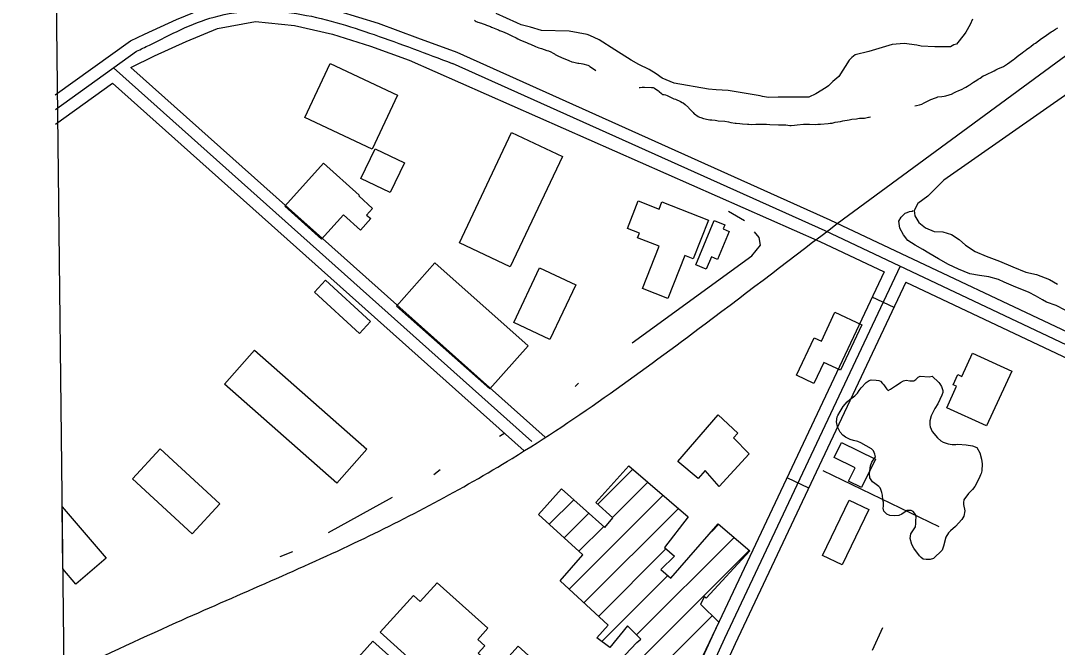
# Model space of a CAD drawing. Extents: x 3683613 to 3738215, y 469626 to 495384.
# Drawn here: x 3687652 to 3688948, y 488409 to 489193 of the extents above; entities that cross this region are included whole.
import ezdxf

# ---------------------------------------------------------------- set-up
doc = ezdxf.new("R2010")
doc.units = 0
for name, color, linetype in [('V-BLDG-OTLN', 7, 'Continuous'), ('V-GRID-FRAM', 7, 'Continuous'), ('V-ROAD-CNTR', 7, 'Continuous'), ('V-SITE-VEGE', 7, 'Continuous'), ('V-TOPO-SHOR', 7, 'Continuous')]:
    doc.layers.add(name, color=color, linetype=linetype)

msp = doc.modelspace()

# ---------------------------------------------------------------- linework, layer by layer
at = {"layer": 'V-BLDG-OTLN'}
for p, q in [((3688373.5, 488588.2), (3688417.1, 488631.9)), ((3688392, 488571.4), (3688436.1, 488615.6)), ((3688337.6, 488481.7), (3688455.2, 488599.2)), ((3687704.5, 488507.1), (3687703.6, 488584.6)), ((3687703.6, 488584.6), (3687758.5, 488520.7)), ((3688312.8, 488563), (3688343.4, 488593.6)), ((3688356, 488464.7), (3688474.2, 488582.9)), ((3688331.3, 488546.1), (3688362.1, 488576.9)), ((3688349.8, 488529.3), (3688380.8, 488560.2)), ((3688515.5, 488553.5), (3688524.9, 488562.9)), ((3688421.9, 488424.6), (3688543.9, 488546.5)), ((3688374.3, 488447.7), (3688458.7, 488532.1)), ((3688390.1, 488357.4), (3688562.9, 488530.2)), ((3687758.5, 488520.7), (3687720.6, 488488.2)), ((3687720.6, 488488.2), (3687704.5, 488507.1)), ((3688378.4, 488416.4), (3688460.9, 488498.9)), ((3688408.3, 488340.2), (3688516.6, 488448.5))]:
    msp.add_line(p, q, dxfattribs=at)
for points in [[(3688091.1, 489032.4), (3688006.9, 489072.1), (3688038.8, 489139.6), (3688123, 489099.9)], [(3688200.3, 488915.1), (3688265.7, 489053.5), (3688329.2, 489023.5), (3688263.8, 488885.1)], [(3688095.1, 489033), (3688131.8, 489015.2), (3688113.7, 488978.1), (3688077.1, 488995.9)], [(3687981.9, 488961.1), (3688030.3, 489014.9), (3688075, 488974.7), (3688074.4, 488974.1), (3688091.8, 488958.4), (3688084.3, 488950), (3688089.4, 488945.5), (3688076.5, 488931.1), (3688055.2, 488950.2), (3688027.9, 488919.8)], [(3688429.3, 488858.1), (3688450, 488911), (3688423.3, 488921.5), (3688425.6, 488927.3), (3688410.5, 488933.2), (3688424.1, 488967.7), (3688450.1, 488957.5), (3688453.7, 488966.6), (3688512, 488943.7), (3688492.9, 488895.1), (3688482.2, 488899.3), (3688461.1, 488845.7)], [(3688495.9, 488887.7), (3688519.1, 488943.3), (3688532.4, 488937.7), (3688530.3, 488932.7), (3688537.7, 488929.6), (3688523, 488894.5), (3688515.7, 488897.6), (3688509.2, 488882.1)], [(3688169.5, 488890), (3688286.5, 488786.5), (3688238.6, 488732.4), (3688121.6, 488835.8)], [(3688300.6, 488884), (3688345.9, 488862.7), (3688313.6, 488794.1), (3688268.3, 488815.5)], [(3688032.8, 488868.4), (3688089.1, 488816.7), (3688075.4, 488801.8), (3688019.1, 488853.4)], [(3688670.1, 488828.5), (3688703.6, 488812.8), (3688677, 488755.8), (3688656, 488765.6), (3688643.7, 488739.2), (3688622, 488749.4), (3688644, 488796.4), (3688653.1, 488792.2)], [(3687906.5, 488738.4), (3687944.1, 488781), (3688084.4, 488657.1), (3688046.9, 488614.5)], [(3688842.1, 488777), (3688891.1, 488754.5), (3688859.7, 488686), (3688809.9, 488708.8), (3688822.3, 488735.8), (3688818.1, 488737.7), (3688823.9, 488750.4), (3688828.9, 488748.1)], [(3688562.6, 488651.1), (3688525.3, 488610.1), (3688507.8, 488630.3), (3688498.9, 488620.1), (3688473.4, 488641.6), (3688524, 488699.9), (3688548.5, 488677.1), (3688543, 488671)], [(3688703.2, 488608.8), (3688687, 488616.8), (3688695.3, 488633.6), (3688668.9, 488646.6), (3688678.3, 488665.5), (3688720.8, 488644.5)], [(3687791.4, 488619.9), (3687825.9, 488657.4), (3687900.7, 488588.7), (3687866.3, 488551.2)], [(3688679.1, 488512.1), (3688654.6, 488523.9), (3688687.9, 488593.1), (3688712.4, 488581.3)], [(3688363.3, 488329.6), (3688332.6, 488295.6), (3688341.7, 488287.3), (3688328.5, 488272.7), (3688320.2, 488280.2), (3688295.4, 488252.7), (3688191.8, 488346.2), (3688189.6, 488343.8), (3688159.2, 488371.3), (3688161.2, 488373.6), (3688101.1, 488427.8), (3688142.8, 488474), (3688151.4, 488466.2), (3688172.7, 488489.8), (3688235.8, 488432.8), (3688223.3, 488418.9), (3688232.2, 488410.9), (3688224, 488401.8), (3688247.3, 488380.8), (3688273.9, 488410.3)], [(3688242.3, 488282.4), (3688200.5, 488235.6), (3688088, 488336.1), (3688069, 488314.8), (3688031.3, 488348.5), (3688092.2, 488416.6)]]:
    msp.add_lwpolyline(points, close=True, dxfattribs=at)
msp.add_lwpolyline([(3688378.3, 488368.6), (3688422.4, 488415.2), (3688427.2, 488419.2), (3688410.8, 488435.7), (3688388.7, 488408.7), (3688372.4, 488420.9), (3688386.3, 488436.6), (3688326.5, 488492), (3688354.7, 488524.8), (3688299.4, 488575.2), (3688327.9, 488607.5), (3688382.3, 488558.8), (3688392.2, 488571.1), (3688371.2, 488590.3), (3688412.2, 488636), (3688486.5, 488572.4), (3688456.8, 488533.7), (3688469.3, 488523.2), (3688452.5, 488506.2), (3688465, 488495.4), (3688524.2, 488563.5), (3688563.5, 488529.6), (3688509.2, 488470.4), (3688507, 488472.5), (3688501.8, 488462.8), (3688525, 488440.4), (3688451.2, 488285.1)], dxfattribs=at)
at = {"layer": 'V-GRID-FRAM'}
msp.add_lwpolyline([(3687651.7, 493221.8), (3719350.3, 493590.7), (3719569.8, 475409.4), (3687855.3, 475040.3), (3687651.7, 493221.8)], dxfattribs=at)
at = {"layer": 'V-ROAD-CNTR'}
for p, q in [((3688744, 488834.3), (3688716.8, 488847.1)), ((3688637.3, 488608.2), (3688610.2, 488621))]:
    msp.add_line(p, q, dxfattribs=at)
for points in [[(3688673, 488939.5), (3688673, 488939.5), (3689744.9, 489727.8), (3690837.2, 490528.1), (3691874.8, 491285.9), (3692249.8, 491561.6)], [(3687694.8, 489100.4), (3687788.8, 489167.9), (3687806.3, 489176.4), (3687846.7, 489194.9), (3687889.4, 489212.4), (3687944.1, 489222.4), (3687999.1, 489216.9), (3688049.6, 489205.3), (3688098.6, 489190), (3688147.8, 489171.9), (3688197.2, 489153.8), (3688663.8, 488944.1), (3689027.8, 488772), (3689214.8, 488680.9), (3689227.8, 488671.1), (3689241.3, 488660.8), (3689257.1, 488639.4), (3689257.6, 488618.6), (3689252.2, 488602), (3689245.6, 488587.6), (3689239.3, 488574), (3689163.7, 488413.5)], [(3687789.3, 489134.9), (3687819.1, 489149.2), (3687858.6, 489167.4), (3687897.8, 489183.4), (3687945.4, 489192.1), (3687994.2, 489187.3), (3688041.8, 489176.3), (3688089, 489161.6), (3688137.5, 489143.8), (3688651.2, 488916.9), (3688731.8, 488878.8)], [(3687695, 489082.1), (3687796.5, 489155)], [(3688191.3, 489140), (3688657.5, 488930.5), (3689021.3, 488758.4)], [(3688291.1, 488666.6), (3687767.6, 489134.2)], [(3688307.5, 488672.1), (3687789.3, 489134.9)], [(3687695.2, 489063.8), (3687766.5, 489115)], [(3688281.4, 488655.1), (3687766.5, 489115)], [(3688751.7, 488885.9), (3688531.8, 488419.8), (3688257.4, 487819.1), (3688242, 487759)], [(3688731.8, 488878.8), (3688518.2, 488426.1), (3688243.2, 487824.1), (3688227.5, 487762.7)], [(3688758.9, 488866), (3688545.4, 488413.5), (3688271.6, 487814.1), (3688256.5, 487755.3)], [(3688758.9, 488866), (3689014.8, 488744.9), (3689199, 488655.2), (3689209.7, 488647.2), (3689219.7, 488639.5), (3689227.3, 488629.2), (3689227.5, 488623), (3689224.2, 488613), (3689218.3, 488600.2), (3689212.1, 488586.6), (3689136.5, 488426.3)]]:
    msp.add_lwpolyline(points, dxfattribs=at)
for points in [[(3687796.5, 489155), (3687812.7, 489162.8), (3687893.6, 489197.9), (3687996.6, 489202.1), (3688093.8, 489175.8), (3688191.5, 489139.9)], [(3687702.9, 488373.5), (3687846.1, 488439.9), (3688068.4, 488539.2), (3688266.3, 488645.5), (3688507.8, 488813.9), (3688673, 488939.5)]]:
    msp.add_spline(points, degree=3, dxfattribs=at)
at = {"layer": 'V-SITE-VEGE'}
for points in [[(3688842.3, 489195.2), (3688839.1, 489188.7), (3688833.7, 489179), (3688831.6, 489175.8), (3688822, 489163.9), (3688818.8, 489162.9), (3688814.5, 489160.7), (3688795.2, 489160.6), (3688778, 489161.6), (3688772.6, 489162.6), (3688756.5, 489164.7), (3688741.5, 489163.6), (3688712.5, 489154.9), (3688695.3, 489150.5), (3688691.1, 489147.2), (3688687.8, 489144), (3688675.1, 489123.5), (3688667.6, 489117.1), (3688662.2, 489111.7), (3688659, 489109.5), (3688646.2, 489101.9), (3688637.6, 489097.6), (3688598.9, 489097.4), (3688587.1, 489097.3), (3688579.6, 489098.4), (3688576.4, 489099.4), (3688536.6, 489105.7), (3688521.6, 489106.7), (3688511.9, 489107.7), (3688468.9, 489115.1), (3688453.8, 489121.4), (3688446.3, 489126.8), (3688437.7, 489132.1), (3688424.8, 489138.5), (3688415.1, 489143.8), (3688394.6, 489156.6), (3688375.2, 489169.4), (3688363.4, 489174.7), (3688360.1, 489175.8), (3688337.6, 489180), (3688303.2, 489180.9), (3688289.2, 489185.1), (3688277.4, 489188.3), (3688272, 489190.4), (3688246.2, 489202.1)], [(3688837.1, 488601.4), (3688831.4, 488593.5), (3688830.8, 488590.1), (3688831, 488587.6), (3688832.5, 488579.8), (3688831.1, 488573), (3688828.7, 488568.9), (3688820.7, 488560), (3688814.6, 488554.7), (3688812.1, 488552.1), (3688808.7, 488546.8), (3688805.8, 488535.6), (3688804.1, 488530.5), (3688793.4, 488520.3), (3688789.2, 488519), (3688784.3, 488518.7), (3688780.5, 488519.1), (3688777.9, 488521.3), (3688775.8, 488523.6), (3688768.8, 488532.9), (3688766.2, 488537.5), (3688764.1, 488545.1), (3688765.1, 488550.8), (3688770.8, 488559.8), (3688771.4, 488563.8), (3688771.4, 488567.4), (3688771.5, 488572.3), (3688770.7, 488575.2), (3688768.1, 488578.8), (3688765.6, 488580.1), (3688760.3, 488580.1), (3688753.7, 488575.6), (3688750.1, 488574.1), (3688744, 488573.4), (3688738.9, 488574), (3688734.9, 488575.7), (3688731.3, 488579.3), (3688730.4, 488583.1), (3688730.6, 488585.6), (3688731, 488588.6), (3688730.8, 488590.7), (3688730.1, 488593.5), (3688729.5, 488599.2), (3688728.8, 488602.6), (3688727.5, 488606.6), (3688726.5, 488608.7), (3688725, 488610.2), (3688719.9, 488614.2), (3688716.9, 488616.3), (3688713.5, 488621.3), (3688713.1, 488626.4), (3688714.5, 488636), (3688716.2, 488640.6), (3688720.8, 488647.4), (3688720.1, 488650.8), (3688718.2, 488655), (3688715.9, 488657.6), (3688702.3, 488664.9), (3688698.7, 488666.6), (3688693.2, 488667.9), (3688689.3, 488668.9), (3688683.2, 488671.8), (3688680, 488674.6), (3688676.6, 488678.4), (3688673.8, 488684.1), (3688673, 488687), (3688672.1, 488691), (3688672.9, 488697.4), (3688673.7, 488699.3), (3688676.7, 488704), (3688680.5, 488710.4), (3688685.5, 488716.3), (3688688.7, 488719.1), (3688694.8, 488723.6), (3688698.4, 488727.2), (3688700.3, 488730.4), (3688702.8, 488733.6), (3688709.3, 488740.6), (3688712.9, 488743.1), (3688715.5, 488743.8), (3688721.6, 488743.2), (3688725, 488743), (3688726.9, 488741.9), (3688729.7, 488739.2), (3688731.4, 488737.3), (3688733.7, 488733.9), (3688735, 488732.2), (3688736.5, 488730.5), (3688739.5, 488732.2), (3688745.6, 488736.3), (3688749, 488738.2), (3688751.9, 488740.3), (3688755.7, 488742.5), (3688759.3, 488743.3), (3688763.8, 488742.5), (3688768.6, 488742.5), (3688771.4, 488744), (3688774.1, 488747), (3688776.7, 488748.5), (3688787.9, 488747.5), (3688791.7, 488748.2)], [(3688791.7, 488748.2), (3688799.8, 488740.6), (3688801.1, 488738.9), (3688803.2, 488735.5), (3688805.1, 488730.4), (3688804.9, 488727.9), (3688803.7, 488724.5), (3688798.6, 488713.9), (3688794.9, 488707.9), (3688790.4, 488698.8), (3688788.6, 488692.4), (3688788.6, 488687.4), (3688789.2, 488684.8), (3688791.8, 488679.3), (3688798.4, 488671.3), (3688802.7, 488667.5), (3688805.4, 488665.8), (3688811.8, 488663.5), (3688816.7, 488662.9), (3688821.3, 488662.9), (3688823.9, 488663.2), (3688834.2, 488662.2), (3688842.1, 488661.1), (3688847.6, 488659), (3688851.4, 488652.5), (3688853.2, 488644.4), (3688854.1, 488638.7), (3688853.7, 488630), (3688852.8, 488626.7), (3688852.2, 488624.7), (3688850.5, 488620.7), (3688845.1, 488610.3), (3688842.1, 488606.3), (3688837.1, 488601.4)]]:
    msp.add_lwpolyline(points, dxfattribs=at)
at = {"layer": 'V-TOPO-SHOR'}
for p, q in [((3688536.9, 488954.8), (3688557.1, 488943.2)), ((3688345.2, 488735.5), (3688349.4, 488739.6)), ((3688250.6, 488673.3), (3688257.1, 488677.5)), ((3688168.2, 488625.2), (3688176.2, 488631.4)), ((3688800.6, 488559.9), (3688655.4, 488629.8)), ((3688036.8, 488552.6), (3688116.6, 488597)), ((3687976.3, 488522.7), (3687992, 488528.9))]:
    msp.add_line(p, q, dxfattribs=at)
for points in [[(3688219.1, 489193.8), (3688219.9, 489193.2), (3688221.4, 489192.3), (3688222.5, 489191.9), (3688223.5, 489191.3), (3688228, 489190), (3688229, 489189.6), (3688232.4, 489188.4), (3688234.4, 489187.5), (3688239.2, 489185.9), (3688240.5, 489185.2), (3688241.8, 489184.8), (3688247.9, 489182.3), (3688249.2, 489181.7), (3688250.3, 489181.2), (3688254.1, 489179.8), (3688260.2, 489177.1), (3688262.6, 489176.2), (3688266, 489174.5), (3688271.3, 489172), (3688273.4, 489170.6), (3688276.8, 489168.9), (3688284.2, 489165.9), (3688286.6, 489164.7), (3688289.1, 489163.8), (3688295.7, 489161.1), (3688299.9, 489159.5), (3688302.9, 489158.4), (3688309.7, 489155.9), (3688311.6, 489155.5), (3688314.6, 489154.4), (3688317.5, 489152.5), (3688319.2, 489151.9), (3688320.3, 489151.1), (3688324.1, 489149), (3688327.1, 489147.5), (3688329, 489146.9), (3688332.2, 489145.4), (3688337.3, 489143.3), (3688340.9, 489141.8), (3688343.4, 489141.2), (3688348.5, 489140.2), (3688349.8, 489140), (3688352.5, 489139.8), (3688354.9, 489139.2), (3688361, 489137.5), (3688362.5, 489136.7), (3688363.4, 489136), (3688369.5, 489132), (3688371, 489131)], [(3688770, 489086.9), (3688771.9, 489087.3), (3688776, 489088), (3688778.7, 489089), (3688781.7, 489090.5), (3688788.4, 489093.9), (3688789.9, 489094.6), (3688791.4, 489095.2), (3688794.6, 489096.5), (3688797.1, 489097.2), (3688798.6, 489097.8), (3688803.9, 489098.5), (3688806.8, 489098.9), (3688808.7, 489099.1), (3688812.8, 489100.4), (3688814.2, 489100.8), (3688815.7, 489101.5), (3688819.5, 489103.2), (3688822.3, 489104.5), (3688824.2, 489105.5), (3688829.3, 489107.7), (3688832, 489109.2), (3688833.7, 489110.2), (3688836, 489111.3), (3688838.5, 489112.8), (3688839.4, 489113.5), (3688840.9, 489114.5), (3688843.4, 489116.2), (3688847.6, 489118.8), (3688849.1, 489119.9), (3688851.6, 489121.3), (3688855.6, 489124.1), (3688857.8, 489125), (3688859.7, 489126), (3688868.3, 489130.1), (3688869.4, 489130.5), (3688871.5, 489131.6), (3688874, 489132.9), (3688880.8, 489136.1), (3688883.3, 489137.6), (3688885.9, 489139.3), (3688893.3, 489144.6), (3688894.5, 489145.7), (3688897.9, 489148.5), (3688904.2, 489153.2), (3688906.3, 489154.6), (3688908.7, 489156.3), (3688909.5, 489157.2), (3688913.7, 489160.2), (3688915, 489161), (3688918.4, 489163.8), (3688920.9, 489165.3), (3688928.5, 489171.1), (3688931.7, 489173.2), (3688934.6, 489175.1), (3688940.5, 489179.2), (3688942, 489180.2), (3688946, 489182.8), (3688948.8, 489184.5)], [(3688425.3, 489109.8), (3688426.4, 489109.8), (3688428.9, 489110.1), (3688431.7, 489110.1), (3688440.6, 489109.7), (3688441.6, 489109.5), (3688442.7, 489109.5), (3688444.2, 489108.7), (3688445.9, 489107.6), (3688449.5, 489105.5), (3688450.4, 489104.7), (3688453.1, 489102.3), (3688454.4, 489101.1), (3688456.5, 489100.9), (3688458, 489100.5), (3688460.1, 489099.6), (3688468.6, 489095.6), (3688470.7, 489095), (3688476.9, 489092.3), (3688479, 489091), (3688480.1, 489090.4), (3688482.8, 489088.5), (3688486.9, 489084.7), (3688487.5, 489083.6), (3688489.9, 489081.1), (3688492.6, 489078.2), (3688493.5, 489077.1), (3688494.5, 489076.5), (3688499, 489073.5), (3688500.7, 489072.7), (3688502.2, 489072.1), (3688505.8, 489071), (3688511.7, 489069.8), (3688513.6, 489069.4), (3688516, 489069.4), (3688520.4, 489068.6), (3688522.3, 489068.3), (3688524.2, 489068.1), (3688532.5, 489067.5), (3688536.9, 489066.5), (3688539.7, 489065.7), (3688545.4, 489064.9), (3688546.7, 489064.9), (3688551.1, 489064.7), (3688554.3, 489064.3), (3688560.7, 489063.7), (3688562.4, 489063.7), (3688566, 489063.5), (3688571.1, 489063.7), (3688584.6, 489063.6), (3688588.6, 489063.2), (3688599.4, 489062.8), (3688602.8, 489062.8), (3688605.6, 489063), (3688608.6, 489062.8), (3688613.6, 489062.2), (3688615.1, 489062.2), (3688619.4, 489062.7), (3688622.7, 489063.1), (3688630.6, 489063.8), (3688633.8, 489063.8), (3688638.4, 489063.6), (3688645.2, 489063.4), (3688648.8, 489063.6), (3688652.2, 489063.9), (3688661.5, 489064.5), (3688664, 489065), (3688666.4, 489065.2), (3688670.2, 489066.1), (3688677.2, 489067.2), (3688680.1, 489067.8), (3688687.7, 489069.3), (3688691.3, 489070), (3688697, 489070.4), (3688698.7, 489070.9), (3688700.6, 489071.1), (3688702.1, 489071.1), (3688705.1, 489071.1), (3688707.2, 489071.3), (3688708.7, 489071.5), (3688711.9, 489072.6), (3688712.9, 489072.6), (3688714.4, 489073.1)], [(3688965.7, 489104.9), (3688806.3, 488993.6), (3688786.1, 488973.6), (3688773.8, 488964.5), (3688769, 488955.6), (3688769.9, 488949), (3688775, 488940.8), (3688783.3, 488934), (3688794.3, 488929.4), (3688804.9, 488928.8), (3688815.9, 488925.7), (3688825.5, 488919.4), (3688833.4, 488912.2), (3688845.5, 488904.4), (3688859.3, 488898.6), (3688875.8, 488892.1), (3688892.4, 488885.4), (3688908.7, 488878.7), (3688922.1, 488875.4), (3688938.4, 488869.5), (3688948.6, 488863.6)], [(3688958.1, 488830.8), (3688946.8, 488836.9), (3688934.7, 488841.1), (3688929.8, 488843.8), (3688920.9, 488849.1), (3688913.1, 488853.1), (3688893.5, 488861.2), (3688881.9, 488865.9), (3688874.7, 488869.4), (3688862.6, 488872.8), (3688850.7, 488874.2), (3688838.8, 488876.5), (3688824.8, 488882.1), (3688812.3, 488888.2), (3688799.6, 488895.3), (3688787.7, 488902.5), (3688780, 488906.7), (3688770.5, 488912.4), (3688761.3, 488918.2), (3688755.6, 488925.4), (3688751.3, 488933.7), (3688749.8, 488942.3), (3688752.9, 488947.4), (3688757.8, 488952.3), (3688760.3, 488953.4), (3688763.5, 488954.5), (3688766.5, 488954.9), (3688767.9, 488955.6)], [(3688416.5, 488790.1), (3688566.2, 488898.8), (3688576.9, 488912.4), (3688575.2, 488921.9), (3688569.6, 488928.9)], [(3688717.2, 488405.6), (3688730, 488433.7)]]:
    msp.add_lwpolyline(points, dxfattribs=at)

doc.saveas('drawing.dxf')
